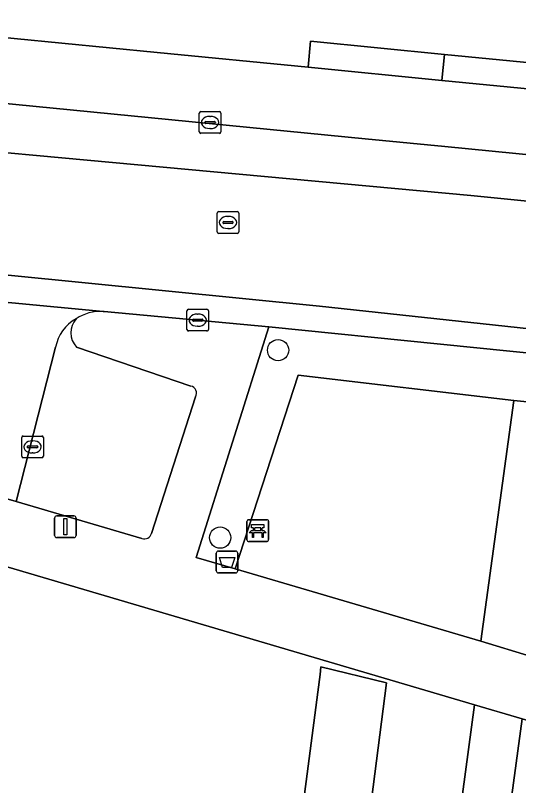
# Model space of a CAD drawing. Extents: x 163008 to 163854, y 382777 to 383982.
# Drawn here: x 163288.45 to 163311.6, y 383849.86 to 383885.27 of the extents above; entities that cross this region are included whole.
import ezdxf

# ---------------------------------------------------------------- set-up
doc = ezdxf.new("R2010")
doc.units = 0
for name, color, linetype in [('IMGEO_Afvalbak', 7, 'Continuous'), ('IMGEO_Bank', 7, 'Continuous'), ('IMGEO_Boom', 7, 'Continuous'), ('IMGEO_Erf', 7, 'Continuous'), ('IMGEO_Groenvoorziening', 7, 'Continuous'), ('IMGEO_Haag', 7, 'Continuous'), ('IMGEO_Hek', 7, 'Continuous'), ('IMGEO_Kolk', 7, 'Continuous'), ('IMGEO_Lichtmast', 7, 'Continuous'), ('IMGEO_Pand', 7, 'Continuous'), ('IMGEO_Parkeervlak_open', 7, 'Continuous'), ('IMGEO_Rijbaan_lokaal_open', 7, 'Continuous'), ('IMGEO_Rioolput', 7, 'Continuous'), ('IMGEO_Terreindeel_zand', 7, 'Continuous'), ('IMGEO_Voetpad_open', 7, 'Continuous')]:
    doc.layers.add(name, color=color, linetype=linetype)

msp = doc.modelspace()

# ---------------------------------------------------------------- linework, layer by layer
at = {"layer": 'IMGEO_Afvalbak'}
for p, q in [((163297.694, 383859.738), (163297.694, 383860.538)), ((163297.694, 383860.538), (163297.694, 383859.738)), ((163297.794, 383860.638), (163298.584, 383860.638)), ((163298.584, 383860.638), (163297.794, 383860.638)), ((163298.684, 383860.538), (163298.684, 383859.738)), ((163298.684, 383859.738), (163298.684, 383860.538)), ((163298.584, 383859.638), (163297.794, 383859.638)), ((163297.794, 383859.638), (163298.584, 383859.638))]:
    msp.add_line(p, q, dxfattribs=at)
msp.add_lwpolyline([(163297.837, 383860.352), (163298.541, 383860.352), (163298.392, 383859.882), (163297.986, 383859.882), (163297.837, 383860.352)], dxfattribs=at)
for centre, start, end in [((163297.794, 383860.538), 90, 180), ((163297.794, 383860.538), 90, 180), ((163298.584, 383860.538), 0, 90), ((163298.584, 383860.538), 360, 90), ((163297.794, 383859.738), 180, 270), ((163297.794, 383859.738), 180, 270), ((163298.584, 383859.738), 270, 0), ((163298.584, 383859.738), 270, 0)]:
    msp.add_arc(centre, 0.1, start, end, dxfattribs=at)
at = {"layer": 'IMGEO_Bank'}
for p, q in [((163299.103, 383861.158), (163299.103, 383861.999)), ((163299.103, 383861.999), (163299.103, 383861.158)), ((163299.178, 383862.083), (163300.019, 383862.083)), ((163300.019, 383862.083), (163299.178, 383862.083)), ((163300.103, 383862.008), (163300.103, 383861.167)), ((163300.103, 383861.167), (163300.103, 383862.008)), ((163299.8, 383861.481), (163299.407, 383861.481)), ((163299.412, 383861.589), (163299.412, 383861.695)), ((163299.456, 383861.695), (163299.456, 383861.589)), ((163299.744, 383861.701), (163299.462, 383861.701)), ((163299.462, 383861.583), (163299.744, 383861.583)), ((163299.75, 383861.589), (163299.75, 383861.695)), ((163299.794, 383861.695), (163299.794, 383861.589)), ((163300.028, 383861.083), (163299.187, 383861.083)), ((163299.187, 383861.083), (163300.028, 383861.083))]:
    msp.add_line(p, q, dxfattribs=at)
for points in [[(163299.406, 383861.701), (163299.32, 383861.701), (163299.32, 383861.862), (163299.883, 383861.862), (163299.883, 383861.701), (163299.8, 383861.701)], [(163299.35, 383861.481), (163299.208, 383861.481), (163299.32, 383861.583), (163299.406, 383861.583)], [(163299.4, 383861.474), (163299.4, 383861.267), (163299.357, 383861.267), (163299.357, 383861.474)], [(163299.8, 383861.583), (163299.883, 383861.583), (163299.995, 383861.481), (163299.856, 383861.481)], [(163299.85, 383861.474), (163299.85, 383861.267), (163299.806, 383861.267), (163299.806, 383861.474)]]:
    msp.add_lwpolyline(points, dxfattribs=at)
for centre, radius, start, end in [((163299.181, 383862.005), 0.0779, 92.4484, 184.2845), ((163299.181, 383862.005), 0.0779, 92.4484, 184.2845), ((163300.025, 383862.005), 0.0779, 2.4484, 94.2845), ((163300.025, 383862.005), 0.0779, 2.4484, 94.2845), ((163299.35, 383861.474), 0.00671, 2.8957, 87.1043), ((163299.407, 383861.474), 0.00671, 92.8957, 177.1043), ((163299.405, 383861.694), 0.00671, 2.8957, 87.1043), ((163299.405, 383861.59), 0.00671, 272.8957, 357.1043), ((163299.462, 383861.694), 0.00671, 92.8957, 177.1043), ((163299.462, 383861.59), 0.00671, 182.8957, 267.1043), ((163299.744, 383861.694), 0.00671, 2.8957, 87.1043), ((163299.744, 383861.59), 0.00671, 272.8957, 357.1043), ((163299.801, 383861.694), 0.00671, 92.8957, 177.1043), ((163299.801, 383861.59), 0.00671, 182.8957, 267.1043), ((163299.799, 383861.474), 0.00671, 2.8957, 87.1043), ((163299.856, 383861.474), 0.00671, 92.8957, 177.1043), ((163299.181, 383861.161), 0.0779, 182.4484, 274.2845), ((163299.181, 383861.161), 0.0779, 182.4484, 274.2845), ((163300.025, 383861.161), 0.0779, 272.4484, 4.2845), ((163300.025, 383861.161), 0.0779, 272.4484, 4.2845)]:
    msp.add_arc(centre, radius, start, end, dxfattribs=at)
at = {"layer": 'IMGEO_Boom'}
for centre in [(163300.538, 383869.876), (163297.872, 383861.259)]:
    msp.add_circle(centre, 0.489, dxfattribs=at)
at = {"layer": 'IMGEO_Erf'}
for points in [[(163241.35, 383888.948), (163283.436, 383884.694), (163286.184, 383884.425), (163294.98, 383883.562), (163301.914, 383882.885), (163302.031, 383884.076), (163308.191, 383883.475), (163320.518, 383882.272), (163326.745, 383881.664), (163332.13, 383881.135), (163342.97, 383880.072)], [(163307.678, 383841.033), (163307.88, 383841.027), (163309.58, 383853.577), (163285.821, 383860.573)]]:
    msp.add_lwpolyline(points, dxfattribs=at)
msp.add_lwpolyline([(163293.737, 383842.444), (163293.771, 383842.709), (163294.09, 383842.668), (163294.26, 383843.978), (163294.945, 383849.27), (163297.721, 383848.911), (163301.617, 383848.407), (163302.361, 383854.157), (163302.466, 383854.972), (163302.511, 383855.319), (163305.527, 383854.576), (163304.678, 383848.011), (163303.824, 383841.41), (163302.993, 383834.982), (163302.162, 383828.554), (163301.308, 383821.954), (163294.336, 383822.856), (163294.977, 383827.815), (163295.189, 383829.456), (163296.02, 383835.884), (163293.259, 383836.239), (163292.939, 383836.28)], close=True, dxfattribs=at)
at = {"layer": 'IMGEO_Groenvoorziening'}
for points in [[(163320.518, 383882.272), (163308.191, 383883.475), (163308.073, 383882.28), (163320.4, 383881.073)], [(163298.563, 383859.819), (163301.464, 383868.72), (163311.388, 383867.562), (163325.964, 383866.104), (163325.456, 383863.566), (163328.316, 383863.063), (163328.707, 383865.213), (163325.872, 383867.963), (163325.89, 383868.356), (163323.803, 383868.565), (163300.104, 383870.945), (163296.769, 383860.346)], [(163309.872, 383856.5), (163311.388, 383867.562), (163301.464, 383868.72), (163298.563, 383859.819)]]:
    msp.add_lwpolyline(points, close=True, dxfattribs=at)
msp.add_lwpolyline([(163315.115, 383825.392), (163323.859, 383849.376), (163311.763, 383852.932), (163307.41, 383820.781), (163313.077, 383823.136)], dxfattribs=at)
at = {"layer": 'IMGEO_Haag'}
msp.add_lwpolyline([(163298.563, 383859.819), (163301.464, 383868.72), (163311.388, 383867.562), (163325.964, 383866.104), (163325.456, 383863.566), (163328.316, 383863.063), (163328.707, 383865.213), (163325.872, 383867.963), (163325.89, 383868.356), (163323.803, 383868.565), (163300.104, 383870.945), (163296.769, 383860.346)], close=True, dxfattribs=at)
at = {"layer": 'IMGEO_Hek'}
msp.add_lwpolyline([(163298.563, 383859.819), (163301.464, 383868.72), (163311.388, 383867.562)], dxfattribs=at)
at = {"layer": 'IMGEO_Kolk'}
for p, q in [((163296.907, 383879.919), (163296.907, 383880.771)), ((163296.982, 383880.845), (163297.834, 383880.845)), ((163297.395, 383880.625), (163297.42, 383880.625)), ((163297.908, 383880.771), (163297.908, 383879.919)), ((163297.166, 383880.339), (163297.166, 383880.351)), ((163297.604, 383880.302), (163297.206, 383880.302)), ((163297.209, 383880.388), (163297.607, 383880.388)), ((163297.65, 383880.351), (163297.65, 383880.339)), ((163297.834, 383879.845), (163296.982, 383879.845)), ((163297.418, 383880.065), (163297.393, 383880.065)), ((163296.339, 383870.832), (163296.339, 383871.684)), ((163296.414, 383871.758), (163297.266, 383871.758)), ((163297.34, 383871.684), (163297.34, 383870.832)), ((163296.827, 383871.538), (163296.852, 383871.538)), ((163296.598, 383871.252), (163296.598, 383871.264)), ((163297.036, 383871.215), (163296.638, 383871.215)), ((163296.641, 383871.301), (163297.039, 383871.301)), ((163296.85, 383870.978), (163296.825, 383870.978)), ((163297.082, 383871.264), (163297.082, 383871.252)), ((163297.266, 383870.758), (163296.414, 383870.758)), ((163288.74, 383865.004), (163288.74, 383865.856)), ((163288.815, 383865.93), (163289.667, 383865.93)), ((163289.228, 383865.71), (163289.253, 383865.71)), ((163289.741, 383865.856), (163289.741, 383865.004)), ((163288.999, 383865.424), (163288.999, 383865.436)), ((163289.437, 383865.387), (163289.039, 383865.387)), ((163289.042, 383865.473), (163289.44, 383865.473)), ((163289.483, 383865.436), (163289.483, 383865.424)), ((163289.251, 383865.15), (163289.226, 383865.15)), ((163289.667, 383864.93), (163288.815, 383864.93))]:
    msp.add_line(p, q, dxfattribs=at)
for points in [[(163296.907, 383879.919), (163296.907, 383880.771)], [(163296.982, 383880.845), (163297.834, 383880.845)], [(163297.908, 383880.771), (163297.908, 383879.919)], [(163297.834, 383879.845), (163296.982, 383879.845)], [(163296.339, 383870.832), (163296.339, 383871.684)], [(163296.414, 383871.758), (163297.266, 383871.758)], [(163297.34, 383871.684), (163297.34, 383870.832)], [(163297.266, 383870.758), (163296.414, 383870.758)], [(163288.74, 383865.004), (163288.74, 383865.856)], [(163288.815, 383865.93), (163289.667, 383865.93)], [(163289.741, 383865.856), (163289.741, 383865.004)], [(163289.667, 383864.93), (163288.815, 383864.93)]]:
    msp.add_lwpolyline(points, dxfattribs=at)
for centre, radius, start, end in [((163296.984, 383880.769), 0.0765, 91.552, 178.448), ((163296.984, 383880.769), 0.0765, 91.552, 178.448), ((163297.832, 383880.769), 0.0765, 1.552, 88.448), ((163297.832, 383880.769), 0.0765, 1.552, 88.448), ((163297.206, 383880.348), 0.0403, 85.8775, 175.7526), ((163297.203, 383880.338), 0.0366, 178.938, 274.7102), ((163297.607, 383880.345), 0.043, 264.8664, 352.4533), ((163297.611, 383880.35), 0.0386, 1.7309, 96.639), ((163296.984, 383879.921), 0.0765, 181.552, 268.448), ((163296.984, 383879.921), 0.0765, 181.552, 268.448), ((163297.832, 383879.921), 0.0765, 271.552, 358.448), ((163297.832, 383879.921), 0.0765, 271.552, 358.448), ((163296.416, 383871.682), 0.0765, 91.552, 178.448), ((163296.416, 383871.682), 0.0765, 91.552, 178.448), ((163297.264, 383871.682), 0.0765, 1.552, 88.448), ((163297.264, 383871.682), 0.0765, 1.552, 88.448), ((163296.638, 383871.261), 0.0403, 85.8775, 175.7526), ((163296.635, 383871.251), 0.0366, 178.938, 274.7102), ((163297.039, 383871.258), 0.043, 264.8664, 352.4533), ((163297.043, 383871.263), 0.0386, 1.7309, 96.639), ((163296.416, 383870.834), 0.0765, 181.552, 268.448), ((163296.416, 383870.834), 0.0765, 181.552, 268.448), ((163297.264, 383870.834), 0.0765, 271.552, 358.448), ((163297.264, 383870.834), 0.0765, 271.552, 358.448), ((163288.817, 383865.854), 0.0765, 91.552, 178.448), ((163288.817, 383865.854), 0.0765, 91.552, 178.448), ((163289.665, 383865.854), 0.0765, 1.552, 88.448), ((163289.665, 383865.854), 0.0765, 1.552, 88.448), ((163289.039, 383865.433), 0.0403, 85.8775, 175.7526), ((163289.036, 383865.423), 0.0366, 178.938, 274.7102), ((163289.44, 383865.43), 0.043, 264.8664, 352.4533), ((163289.444, 383865.435), 0.0386, 1.7309, 96.639), ((163288.817, 383865.006), 0.0765, 181.552, 268.448), ((163288.817, 383865.006), 0.0765, 181.552, 268.448), ((163289.665, 383865.006), 0.0765, 271.552, 358.448), ((163289.665, 383865.006), 0.0765, 271.552, 358.448)]:
    msp.add_arc(centre, radius, start, end, dxfattribs=at)
for centre, major_axis, ratio, start_param, end_param in [((163297.394, 383880.345), (-0.387, 0.002), 0.722429, 4.712389, 7.853982), ((163297.419, 383880.345), (-0.39, 0.002), 0.717154, 1.570796, 4.712389), ((163296.826, 383871.258), (-0.387, 0.002), 0.722429, 4.712389, 7.853982), ((163296.851, 383871.258), (-0.39, 0.002), 0.717154, 1.570796, 4.712389), ((163289.227, 383865.43), (-0.387, 0.002), 0.722429, 4.712389, 7.853982), ((163289.252, 383865.43), (-0.39, 0.002), 0.717154, 1.570796, 4.712389)]:
    msp.add_ellipse(centre, major_axis=major_axis, ratio=ratio, start_param=start_param, end_param=end_param, dxfattribs=at)
at = {"layer": 'IMGEO_Lichtmast'}
for p, q in [((163290.252, 383861.36), (163290.252, 383862.16)), ((163290.252, 383862.16), (163290.252, 383861.36)), ((163290.352, 383862.26), (163291.142, 383862.26)), ((163291.142, 383862.26), (163290.352, 383862.26)), ((163291.242, 383862.16), (163291.242, 383861.36)), ((163291.242, 383861.36), (163291.242, 383862.16)), ((163291.142, 383861.26), (163290.352, 383861.26)), ((163290.352, 383861.26), (163291.142, 383861.26))]:
    msp.add_line(p, q, dxfattribs=at)
msp.add_lwpolyline([(163290.672, 383862.135), (163290.822, 383862.135), (163290.822, 383861.385), (163290.672, 383861.385), (163290.672, 383862.135)], dxfattribs=at)
for centre, start, end in [((163290.352, 383862.16), 90, 180), ((163290.352, 383862.16), 90, 180), ((163291.142, 383862.16), 0, 90), ((163291.142, 383862.16), 360, 90), ((163290.352, 383861.36), 180, 270), ((163290.352, 383861.36), 180, 270), ((163291.142, 383861.36), 270, 0), ((163291.142, 383861.36), 270, 0)]:
    msp.add_arc(centre, 0.1, start, end, dxfattribs=at)
at = {"layer": 'IMGEO_Pand'}
msp.add_lwpolyline([(163301.617, 383848.407), (163304.678, 383848.011), (163305.527, 383854.576), (163302.511, 383855.319), (163302.466, 383854.972), (163302.361, 383854.157)], close=True, dxfattribs=at)
at = {"layer": 'IMGEO_Parkeervlak_open'}
for points in [[(163252.382, 383883.133), (163251.997, 383883.217), (163248.137, 383884.388), (163247.841, 383883.216), (163251.677, 383882.53), (163268.093, 383880.789), (163309.407, 383876.983), (163324.479, 383875.479), (163324.54, 383876.104), (163324.689, 383877.622), (163308.204, 383879.238), (163304.538, 383879.597), (163286.577, 383881.358)], [(163290.303, 383870.009), (163288.483, 383862.925), (163294.275, 383861.22)], [(163296.525, 383868.226), (163291.258, 383870.021)], [(163294.71, 383861.453), (163296.735, 383867.731)]]:
    msp.add_lwpolyline(points, dxfattribs=at)
for centre, radius, start, end in [((163292.101, 383869.707), 1.823, 118.0742, 170.4781), ((163291.978, 383870.677), 0.974, 138.9811, 222.3462), ((163296.445, 383867.9), 0.336, 329.7802, 76.1973), ((163294.386, 383861.536), 0.335, 250.7004, 345.6495)]:
    msp.add_arc(centre, radius, start, end, dxfattribs=at)
at = {"layer": 'IMGEO_Rijbaan_lokaal_open'}
for points in [[(163277.325, 383874.399), (163302.439, 383871.898), (163323.903, 383869.588), (163324.479, 383875.479), (163309.407, 383876.983), (163268.093, 383880.789), (163251.677, 383882.53), (163247.841, 383883.216), (163246.474, 383877.797)], [(163277.325, 383874.399), (163246.474, 383877.797), (163246.08, 383876.236), (163246.905, 383876.155), (163275.527, 383873.285), (163277.76, 383873.043), (163292.483, 383871.653), (163292.532, 383871.649), (163300.104, 383870.945), (163323.803, 383868.565), (163323.903, 383869.588), (163302.439, 383871.898)]]:
    msp.add_lwpolyline(points, close=True, dxfattribs=at)
for points in [[(163292.483, 383871.653), (163277.76, 383873.043)], [(163282.472, 383864.664), (163286.159, 383863.597), (163288.483, 383862.925), (163290.303, 383870.009)]]:
    msp.add_lwpolyline(points, dxfattribs=at)
for centre, radius, start, end in [((163292.355, 383869.672), 1.985, 86.316, 124.0925), ((163292.101, 383869.707), 1.823, 118.0742, 170.4781)]:
    msp.add_arc(centre, radius, start, end, dxfattribs=at)
at = {"layer": 'IMGEO_Rioolput'}
for p, q in [((163297.732, 383875.321), (163297.732, 383876.173)), ((163297.807, 383876.247), (163298.659, 383876.247)), ((163298.22, 383876.027), (163298.245, 383876.027)), ((163298.733, 383876.173), (163298.733, 383875.321)), ((163297.991, 383875.741), (163297.991, 383875.753)), ((163298.429, 383875.704), (163298.031, 383875.704)), ((163298.034, 383875.79), (163298.432, 383875.79)), ((163298.475, 383875.753), (163298.475, 383875.741)), ((163298.659, 383875.247), (163297.807, 383875.247)), ((163298.243, 383875.467), (163298.218, 383875.467))]:
    msp.add_line(p, q, dxfattribs=at)
for points in [[(163297.732, 383875.321), (163297.732, 383876.173)], [(163297.807, 383876.247), (163298.659, 383876.247)], [(163298.733, 383876.173), (163298.733, 383875.321)], [(163298.659, 383875.247), (163297.807, 383875.247)]]:
    msp.add_lwpolyline(points, dxfattribs=at)
for centre, radius, start, end in [((163297.809, 383876.171), 0.0765, 91.552, 178.448), ((163297.809, 383876.171), 0.0765, 91.552, 178.448), ((163298.657, 383876.171), 0.0765, 1.552, 88.448), ((163298.657, 383876.171), 0.0765, 1.552, 88.448), ((163298.031, 383875.75), 0.0403, 85.8775, 175.7526), ((163298.028, 383875.74), 0.0366, 178.938, 274.7102), ((163298.432, 383875.747), 0.043, 264.8664, 352.4533), ((163298.436, 383875.752), 0.0386, 1.7309, 96.639), ((163297.809, 383875.323), 0.0765, 181.552, 268.448), ((163297.809, 383875.323), 0.0765, 181.552, 268.448), ((163298.657, 383875.323), 0.0765, 271.552, 358.448), ((163298.657, 383875.323), 0.0765, 271.552, 358.448)]:
    msp.add_arc(centre, radius, start, end, dxfattribs=at)
for centre, major_axis, ratio, start_param, end_param in [((163298.219, 383875.747), (-0.387, 0.002), 0.722429, 4.712389, 7.853982), ((163298.244, 383875.747), (-0.39, 0.002), 0.717154, 1.570796, 4.712389)]:
    msp.add_ellipse(centre, major_axis=major_axis, ratio=ratio, start_param=start_param, end_param=end_param, dxfattribs=at)
at = {"layer": 'IMGEO_Terreindeel_zand'}
msp.add_lwpolyline([(163311.388, 383867.562), (163309.872, 383856.5), (163312.18, 383855.801), (163312.259, 383856.931), (163323.462, 383853.606), (163325.456, 383863.566), (163325.964, 383866.104)], close=True, dxfattribs=at)
at = {"layer": 'IMGEO_Voetpad_open'}
for points in [[(163342.852, 383878.876), (163332.012, 383879.937), (163326.627, 383880.464), (163320.4, 383881.073), (163308.073, 383882.28), (163301.914, 383882.885), (163294.98, 383883.562), (163286.184, 383884.425), (163283.436, 383884.694), (163241.35, 383888.948), (163238.559, 383889.217)], [(163255.494, 383884.361), (163276.672, 383882.319), (163280.909, 383881.91), (163282.685, 383881.739), (163286.577, 383881.358), (163304.538, 383879.597), (163308.204, 383879.238), (163324.689, 383877.622), (163345.817, 383875.552), (163373.79, 383872.81), (163379.513, 383872.249), (163390.672, 383871.155), (163394.426, 383870.787), (163406.591, 383869.595), (163411.409, 383869.123), (163421.765, 383868.108), (163428.032, 383867.494), (163437.894, 383866.512), (163442.083, 383866.095), (163465.269, 383863.787), (163472.562, 383863.061), (163482.019, 383862.153)], [(163169.678, 383883.374), (163176.201, 383881.849), (163186.314, 383879.784), (163194.116, 383878.484), (163204.223, 383877.406), (163230.891, 383874.924), (163230.886, 383874.604), (163235.215, 383874.595), (163239.71, 383874.352), (163240.298, 383874.177), (163241.573, 383873.797), (163245.308, 383872.684), (163284.768, 383860.885), (163285.202, 383860.755), (163285.821, 383860.573), (163309.58, 383853.577), (163311.763, 383852.932), (163323.859, 383849.376), (163328.139, 383848.118), (163328.876, 383850.219), (163328.897, 383850.341)], [(163325.89, 383868.356), (163325.872, 383867.963), (163328.707, 383865.213), (163328.316, 383863.063), (163325.456, 383863.566), (163323.462, 383853.606), (163323.297, 383852.822), (163323.243, 383852.566), (163312.18, 383855.801), (163309.872, 383856.5), (163298.563, 383859.819), (163296.769, 383860.346), (163300.104, 383870.945), (163292.532, 383871.649), (163292.483, 383871.653)], [(163291.258, 383870.021), (163296.525, 383868.226)], [(163296.735, 383867.731), (163294.71, 383861.453)], [(163294.275, 383861.22), (163288.483, 383862.925), (163286.159, 383863.597), (163287.68, 383863.154), (163287.574, 383862.75), (163282.339, 383864.195), (163282.472, 383864.664)], [(163313.077, 383823.136), (163307.41, 383820.781), (163311.763, 383852.932), (163309.58, 383853.577), (163307.88, 383841.027), (163307.678, 383841.033), (163304.716, 383819.66), (163285.941, 383812.346), (163278.241, 383809.565), (163274.697, 383808.286), (163273.465, 383807.841), (163257.671, 383802.78), (163243.046, 383798.554), (163241.06, 383797.98), (163237, 383796.921), (163225.435, 383793.906), (163215.661, 383791.514), (163199.832, 383787.879), (163185.721, 383785.063), (163168.413, 383782.104), (163153.288, 383779.812), (163138.415, 383777.914), (163137.139, 383776.91)]]:
    msp.add_lwpolyline(points, dxfattribs=at)
msp.add_lwpolyline([(163308.073, 383882.28), (163308.191, 383883.475), (163302.031, 383884.076), (163301.914, 383882.885)], close=True, dxfattribs=at)
for centre, radius, start, end in [((163292.355, 383869.672), 1.985, 86.316, 124.0925), ((163291.978, 383870.677), 0.974, 138.9811, 222.3462), ((163296.445, 383867.9), 0.336, 329.7802, 76.1973), ((163294.386, 383861.536), 0.335, 250.7004, 345.6495)]:
    msp.add_arc(centre, radius, start, end, dxfattribs=at)

doc.saveas('drawing.dxf')
